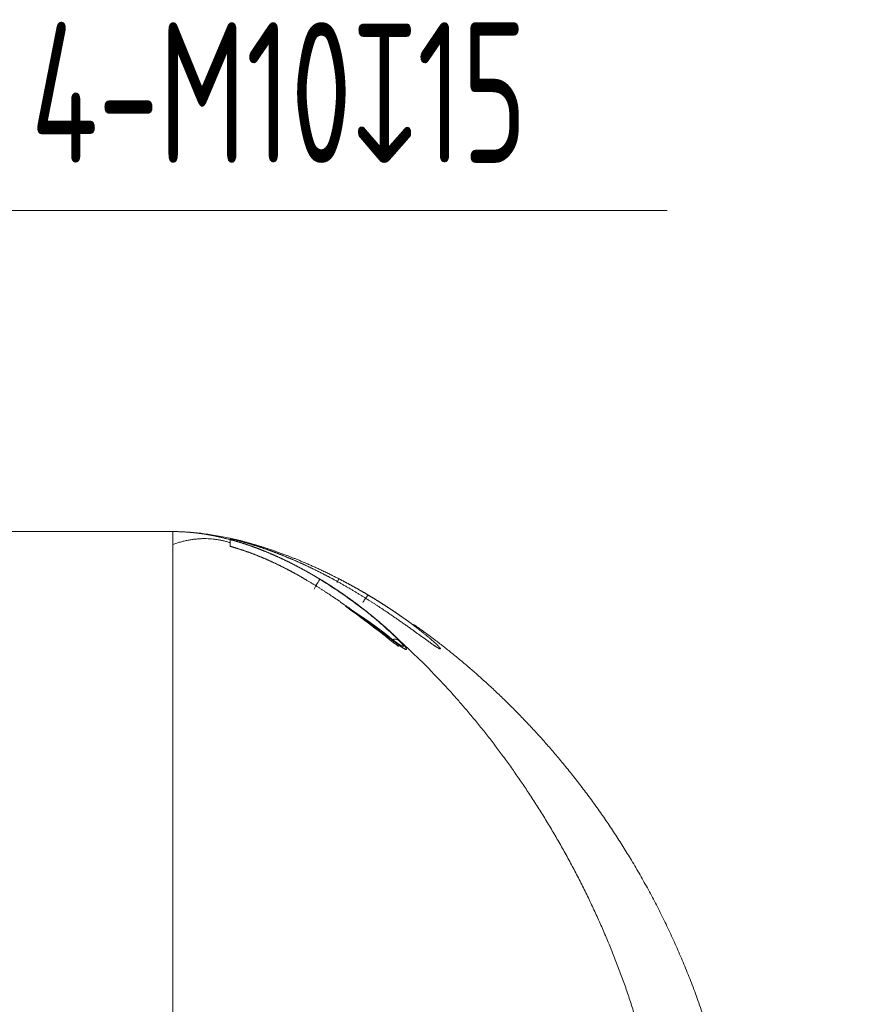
# Model space of a CAD drawing. Header units: millimetres. Extents: x 51337 to 61814, y -21781 to -12277.
# Tile 301 of 378: x 60869 to 60943, y -21003 to -20917. Entities that reach past the tile are written whole.
import ezdxf

# ---------------------------------------------------------------- set-up
doc = ezdxf.new("R2010")
doc.units = ezdxf.units.MM
doc.header["$LTSCALE"] = 0.3175
doc.layers.add('1轮廓实线层', color=7, linetype='Continuous', lineweight=18)
doc.layers.add('7标注层', color=4, linetype='Continuous', lineweight=13)
doc.styles.add('PC_TEXTSTYLE', font='ISOCP.SHX', dxfattribs={"width": 0.707, "bigfont": 'GBCBIG.SHX'})

msp = doc.modelspace()

# ---------------------------------------------------------------- linework, layer by layer
at = {"layer": '1轮廓实线层'}
for p, q in [((60836.23001, -20961.38829), (60882.51597, -20961.38829)), ((60882.51597, -20961.38829), (60882.51597, -20986.5461)), ((60894.02686, -20965.5271), (60893.99644, -20965.57864)), ((60896.81004, -20965.80911), (60896.96951, -20965.49922))]:
    msp.add_line(p, q, dxfattribs=at)
for points, degree in [([(60887.51597, -20961.97542), (60885.7489, -20961.58614), (60884.07059, -20961.38829), (60882.51597, -20961.38829)], 3), ([(60882.51597, -20961.38829), (60883.48915, -20961.38829), (60884.47796, -20961.46163), (60885.48017, -20961.60597), (60886.49358, -20961.81898), (60887.51597, -20962.09833)], 5), ([(60882.51597, -20962.50287), (60882.51597, -20962.05907), (60882.51597, -20961.72435), (60882.51597, -20961.50039), (60882.51597, -20961.38824), (60882.51597, -20961.38832)], 5), ([(60887.47773, -20962.35031), (60885.07425, -20961.57736), (60882.51597, -20962.51149)], 2), ([(60882.61359, -20961.38855), (60882.57238, -20961.38846)], 1), ([(60931.26941, -21013.84726), (60929.19848, -21001.59312), (60924.5574, -20990.87547), (60918.17295, -20981.84669), (60910.87191, -20974.65917), (60903.48106, -20969.46531)], 5), ([(60902.30043, -20970.92571), (60908.69336, -20976.72113), (60914.69281, -20984.35005), (60919.74835, -20993.23259), (60923.30955, -21002.78884), (60924.82597, -21012.43893)], 5)]:
    msp.add_open_spline(points, degree=degree, dxfattribs=at)
for points, degree, knots in [([(60887.51597, -20962.00806), (60887.51597, -20962.00708), (60887.51597, -20962.00611), (60887.51597, -20961.99539), (60887.51597, -20961.98556), (60887.51597, -20961.97557), (60887.51597, -20961.9755), (60887.51597, -20961.97542)], 3, [0, 0, 0, 0, 0.09055572, 0.09055572, 0.99354939, 0.99354939, 1, 1, 1, 1]), ([(60887.51597, -20961.97946), (60887.54298, -20961.9854), (60887.59764, -20961.9974), (60887.68058, -20962.01594), (60887.76548, -20962.03515), (60887.85234, -20962.05508), (60887.94116, -20962.07574), (60888.03197, -20962.09715), (60888.12475, -20962.11933), (60888.21953, -20962.1423), (60888.31631, -20962.16609), (60888.4151, -20962.1907), (60888.5159, -20962.21617), (60888.61873, -20962.24252), (60888.7236, -20962.26976), (60888.8305, -20962.29792), (60888.93946, -20962.32703), (60889.05047, -20962.3571), (60889.16355, -20962.38815), (60889.27871, -20962.42023), (60889.39595, -20962.45334), (60889.51528, -20962.48751), (60889.63672, -20962.52277), (60889.76026, -20962.55914), (60889.88592, -20962.59665), (60890.01371, -20962.63533), (60890.14363, -20962.6752), (60890.2757, -20962.71629), (60890.40991, -20962.75863), (60890.54629, -20962.80224), (60890.68483, -20962.84715), (60890.82555, -20962.8934), (60890.96845, -20962.94101), (60891.11354, -20962.99), (60891.26083, -20963.04042), (60891.41033, -20963.09229), (60891.56203, -20963.14564), (60891.71596, -20963.2005), (60891.87212, -20963.25691), (60892.03051, -20963.31489), (60892.19114, -20963.37447), (60892.34116, -20963.43087), (60892.48061, -20963.4839), (60892.60954, -20963.53343), (60892.74074, -20963.58436), (60892.87424, -20963.63671), (60893.01004, -20963.69052), (60893.14814, -20963.7458), (60893.28855, -20963.8026), (60893.43127, -20963.86093), (60893.57631, -20963.92084), (60893.72368, -20963.98235), (60893.87338, -20964.04549), (60894.02541, -20964.1103), (60894.17978, -20964.1768), (60894.3365, -20964.24504), (60894.49556, -20964.31503), (60894.65698, -20964.38683), (60894.82075, -20964.46045), (60894.98688, -20964.53594), (60895.15537, -20964.61332), (60895.32622, -20964.69264), (60895.49944, -20964.77393), (60895.67503, -20964.85723), (60895.85298, -20964.94257), (60896.03331, -20965.02998), (60896.21601, -20965.11951), (60896.40108, -20965.2112), (60896.58852, -20965.30508), (60896.77836, -20965.40114), (60896.90548, -20965.46637), (60896.96951, -20965.49922)], 3, [0, 0, 0, 0, 0.00819895, 0.01660014, 0.02520476, 0.03401404, 0.0430292, 0.05225153, 0.06168231, 0.07132288, 0.08117458, 0.09123879, 0.1015169, 0.11201036, 0.12272061, 0.13364913, 0.14479744, 0.15616707, 0.16775957, 0.17957653, 0.19161955, 0.20389028, 0.21639036, 0.22912149, 0.24208535, 0.25528368, 0.26871823, 0.28239076, 0.29630308, 0.31045699, 0.32485432, 0.33949694, 0.35438671, 0.36952551, 0.38491528, 0.40055791, 0.41645537, 0.43260962, 0.44902261, 0.46569636, 0.48263285, 0.49983411, 0.51322835, 0.52688128, 0.54079463, 0.55497013, 0.56940955, 0.58411466, 0.59908726, 0.61432918, 0.62984225, 0.64562832, 0.66168927, 0.67802697, 0.69464332, 0.71154025, 0.72871968, 0.74618356, 0.76393382, 0.78197245, 0.80030141, 0.8189227, 0.8378383, 0.85705021, 0.87656045, 0.89637104, 0.91648399, 0.93690132, 0.95762508, 0.9786573, 1, 1, 1, 1]), ([(60896.42383, -20965.50888), (60896.39298, -20965.49222), (60896.33132, -20965.45892), (60896.23871, -20965.40926), (60896.14608, -20965.35984), (60896.05341, -20965.31068), (60895.9607, -20965.26178), (60895.86797, -20965.21313), (60895.7752, -20965.16474), (60895.6824, -20965.11661), (60895.58956, -20965.06874), (60895.4967, -20965.02113), (60895.40381, -20964.97379), (60895.3109, -20964.9267), (60895.21795, -20964.87988), (60895.12498, -20964.83333), (60895.03199, -20964.78704), (60894.93897, -20964.74102), (60894.84594, -20964.69526), (60894.75287, -20964.64978), (60894.65979, -20964.60456), (60894.56669, -20964.55961), (60894.47357, -20964.51494), (60894.38044, -20964.47053), (60894.28728, -20964.4264), (60894.19412, -20964.38255), (60894.10093, -20964.33897), (60894.00774, -20964.29566), (60893.91453, -20964.25263), (60893.82131, -20964.20988), (60893.72808, -20964.16741), (60893.63484, -20964.12522), (60893.54159, -20964.08331), (60893.44834, -20964.04168), (60893.35508, -20964.00033), (60893.26181, -20963.95927), (60893.16854, -20963.91849), (60893.07527, -20963.878), (60892.98199, -20963.83779), (60892.88872, -20963.79787), (60892.79544, -20963.75824), (60892.70217, -20963.7189), (60892.6089, -20963.67984), (60892.51563, -20963.64108), (60892.42237, -20963.60262), (60892.32911, -20963.56444), (60892.23586, -20963.52656), (60892.14262, -20963.48897), (60892.04938, -20963.45168), (60891.95616, -20963.41469), (60891.86295, -20963.378), (60891.76975, -20963.3416), (60891.67656, -20963.3055), (60891.58339, -20963.26971), (60891.49023, -20963.23422), (60891.39709, -20963.19903), (60891.30397, -20963.16414), (60891.21087, -20963.12956), (60891.11779, -20963.09529), (60891.02473, -20963.06132), (60890.93169, -20963.02766), (60890.83868, -20962.99431), (60890.74569, -20962.96127), (60890.65273, -20962.92853), (60890.55979, -20962.89612), (60890.46688, -20962.86401), (60890.37401, -20962.83222), (60890.28116, -20962.80074), (60890.18835, -20962.76958), (60890.09556, -20962.73874), (60890.00282, -20962.70821), (60889.9101, -20962.67801), (60889.81743, -20962.64812), (60889.72479, -20962.61856), (60889.63219, -20962.58931), (60889.53963, -20962.56039), (60889.44712, -20962.5318), (60889.35464, -20962.50353), (60889.26221, -20962.47558), (60889.16983, -20962.44797), (60889.07749, -20962.42068), (60888.9852, -20962.39372), (60888.89296, -20962.36709), (60888.80076, -20962.34079), (60888.70862, -20962.31483), (60888.61654, -20962.28919), (60888.5245, -20962.2639), (60888.43252, -20962.23894), (60888.3406, -20962.21431), (60888.24873, -20962.19002), (60888.15693, -20962.16608), (60888.06518, -20962.14247), (60887.97349, -20962.1192), (60887.88187, -20962.09628), (60887.79031, -20962.07369), (60887.69882, -20962.05146), (60887.6074, -20962.02955), (60887.54643, -20962.01522), (60887.51597, -20962.00806)], 3, [0, 0, 0, 0, 0.01095633, 0.02190352, 0.03284151, 0.04377022, 0.05468958, 0.06559952, 0.07649996, 0.08739083, 0.09827205, 0.10914355, 0.12000526, 0.13085711, 0.14169902, 0.15253092, 0.16335274, 0.1741644, 0.18496583, 0.19575695, 0.2065377, 0.217308, 0.22806778, 0.23881697, 0.24955549, 0.26028327, 0.27100023, 0.28170632, 0.29240145, 0.30308554, 0.31375854, 0.32442037, 0.33507095, 0.34571022, 0.3563381, 0.36695452, 0.37755941, 0.38815271, 0.39873433, 0.40930421, 0.41986227, 0.43040846, 0.44094269, 0.4514649, 0.46197502, 0.47247298, 0.48295871, 0.49343214, 0.5038932, 0.51434182, 0.52477794, 0.53520149, 0.5456124, 0.5560106, 0.56639603, 0.57676861, 0.58712829, 0.597475, 0.60780867, 0.61812923, 0.62843662, 0.63873078, 0.64901165, 0.65927915, 0.66953322, 0.67977381, 0.69000085, 0.70021427, 0.71041402, 0.72060004, 0.73077226, 0.74093062, 0.75107506, 0.76120553, 0.77132196, 0.7814243, 0.79151249, 0.80158647, 0.81164619, 0.82169159, 0.83172261, 0.8417392, 0.8517413, 0.86172887, 0.87170185, 0.88166018, 0.89160382, 0.90153271, 0.91144681, 0.92134606, 0.93123042, 0.94109984, 0.95095427, 0.96079366, 0.97061798, 0.98042717, 0.99022119, 1, 1, 1, 1]), ([(60887.51597, -20962.08749), (60887.5403, -20962.09404), (60887.58897, -20962.10715), (60887.66193, -20962.12714), (60887.73492, -20962.14736), (60887.80792, -20962.16784), (60887.88093, -20962.18858), (60887.95395, -20962.20957), (60888.02699, -20962.23082), (60888.10005, -20962.25232), (60888.17311, -20962.27408), (60888.24619, -20962.29608), (60888.31927, -20962.31834), (60888.39237, -20962.34085), (60888.46548, -20962.36361), (60888.5386, -20962.38662), (60888.61173, -20962.40988), (60888.68487, -20962.43339), (60888.75801, -20962.45715), (60888.83117, -20962.48115), (60888.90433, -20962.5054), (60888.9775, -20962.5299), (60889.05068, -20962.55464), (60889.12386, -20962.57963), (60889.19705, -20962.60486), (60889.27025, -20962.63033), (60889.34345, -20962.65605), (60889.41666, -20962.68201), (60889.48987, -20962.70821), (60889.56308, -20962.73465), (60889.6363, -20962.76133), (60889.70952, -20962.78825), (60889.78274, -20962.81541), (60889.85596, -20962.84281), (60889.92919, -20962.87045), (60890.00242, -20962.89833), (60890.07564, -20962.92644), (60890.14887, -20962.95478), (60890.2221, -20962.98337), (60890.29533, -20963.01218), (60890.36856, -20963.04123), (60890.44178, -20963.07052), (60890.51501, -20963.10003), (60890.58823, -20963.12978), (60890.66145, -20963.15976), (60890.73466, -20963.18998), (60890.80788, -20963.22042), (60890.88109, -20963.25109), (60890.95429, -20963.28199), (60891.02749, -20963.31312), (60891.10068, -20963.34448), (60891.17387, -20963.37607), (60891.24706, -20963.40788), (60891.32023, -20963.43992), (60891.3934, -20963.47218), (60891.46656, -20963.50467), (60891.53972, -20963.53738), (60891.61286, -20963.57032), (60891.686, -20963.60348), (60891.75913, -20963.63686), (60891.83225, -20963.67046), (60891.90536, -20963.70429), (60891.97846, -20963.73833), (60892.05155, -20963.7726), (60892.12463, -20963.80708), (60892.19769, -20963.84179), (60892.27075, -20963.87671), (60892.34379, -20963.91185), (60892.41682, -20963.94721), (60892.48984, -20963.98278), (60892.56284, -20964.01857), (60892.63583, -20964.05457), (60892.7088, -20964.09079), (60892.78176, -20964.12723), (60892.85471, -20964.16387), (60892.92764, -20964.20073), (60893.00055, -20964.2378), (60893.07345, -20964.27509), (60893.14633, -20964.31258), (60893.21919, -20964.35029), (60893.29204, -20964.38821), (60893.36486, -20964.42633), (60893.43767, -20964.46466), (60893.51046, -20964.50321), (60893.58323, -20964.54196), (60893.65599, -20964.58091), (60893.72872, -20964.62008), (60893.80143, -20964.65945), (60893.87412, -20964.69902), (60893.94679, -20964.7388), (60894.01944, -20964.77878), (60894.09206, -20964.81897), (60894.16467, -20964.85936), (60894.23725, -20964.89995), (60894.30981, -20964.94075), (60894.38234, -20964.98175), (60894.45485, -20965.02294), (60894.52734, -20965.06434), (60894.5998, -20965.10594), (60894.67224, -20965.14773), (60894.74465, -20965.18973), (60894.81704, -20965.23192), (60894.8894, -20965.27431), (60894.96173, -20965.31689), (60895.03403, -20965.35968), (60895.10631, -20965.40265), (60895.17856, -20965.44583), (60895.25079, -20965.48919), (60895.29889, -20965.51824), (60895.32294, -20965.53277)], 3, [0, 0, 0, 0, 0.00882674, 0.01766312, 0.02650917, 0.03536491, 0.04423035, 0.05310551, 0.06199042, 0.07088508, 0.07978951, 0.08870374, 0.09762776, 0.1065616, 0.11550527, 0.12445878, 0.13342215, 0.14239538, 0.15137848, 0.16037147, 0.16937435, 0.17838714, 0.18740983, 0.19644244, 0.20548498, 0.21453744, 0.22359984, 0.23267218, 0.24175446, 0.25084669, 0.25994886, 0.26906099, 0.27818308, 0.28731511, 0.29645711, 0.30560906, 0.31477096, 0.32394282, 0.33312463, 0.34231639, 0.3515181, 0.36072976, 0.36995135, 0.37918288, 0.38842435, 0.39767574, 0.40693705, 0.41620828, 0.42548942, 0.43478046, 0.4440814, 0.45339222, 0.46271292, 0.47204349, 0.48138392, 0.4907342, 0.50009432, 0.50946427, 0.51884404, 0.52823362, 0.53763299, 0.54704214, 0.55646107, 0.56588975, 0.57532818, 0.58477633, 0.59423421, 0.60370178, 0.61317904, 0.62266598, 0.63216256, 0.64166879, 0.65118464, 0.6607101, 0.67024515, 0.67978977, 0.68934394, 0.69890765, 0.70848088, 0.71806361, 0.72765581, 0.73725748, 0.74686859, 0.75648912, 0.76611905, 0.77575836, 0.78540703, 0.79506504, 0.80473236, 0.81440898, 0.82409488, 0.83379002, 0.8434944, 0.85320797, 0.86293073, 0.87266265, 0.88240371, 0.89215387, 0.90191313, 0.91168144, 0.9214588, 0.93124517, 0.94104053, 0.95084485, 0.96065811, 0.97048028, 0.98031133, 0.99015125, 1, 1, 1, 1]), ([(60887.51597, -20962.09833), (60887.51597, -20962.10059), (60887.51597, -20962.11476), (60887.51597, -20962.16609), (60887.51597, -20962.20324), (60887.51597, -20962.29993), (60887.51597, -20962.35946), (60887.51597, -20962.5008), (60887.51597, -20962.5826), (60887.51597, -20962.6757)], 3, [0, 0, 0, 0, 0.25, 0.25, 0.5, 0.5, 0.75, 0.75, 1, 1, 1, 1]), ([(60894.02293, -20965.53376), (60893.99754, -20965.51881), (60893.94681, -20965.48892), (60893.8706, -20965.44435), (60893.79437, -20965.40001), (60893.71812, -20965.35593), (60893.64185, -20965.31209), (60893.56555, -20965.2685), (60893.48923, -20965.22516), (60893.41289, -20965.18207), (60893.33653, -20965.13923), (60893.26015, -20965.09664), (60893.18374, -20965.05431), (60893.10732, -20965.01223), (60893.03088, -20964.9704), (60892.95442, -20964.92883), (60892.87794, -20964.88752), (60892.80144, -20964.84646), (60892.72493, -20964.80566), (60892.6484, -20964.76512), (60892.57186, -20964.72483), (60892.4953, -20964.68481), (60892.41873, -20964.64504), (60892.34214, -20964.60554), (60892.26554, -20964.5663), (60892.18893, -20964.52732), (60892.1123, -20964.48861), (60892.03566, -20964.45016), (60891.95902, -20964.41197), (60891.88236, -20964.37405), (60891.80569, -20964.3364), (60891.72902, -20964.29902), (60891.65233, -20964.2619), (60891.57564, -20964.22505), (60891.49894, -20964.18847), (60891.42223, -20964.15216), (60891.34552, -20964.11612), (60891.2688, -20964.08036), (60891.19208, -20964.04486), (60891.11535, -20964.00964), (60891.03862, -20963.9747), (60890.96189, -20963.94003), (60890.88515, -20963.90563), (60890.80842, -20963.87151), (60890.73168, -20963.83767), (60890.65494, -20963.8041), (60890.5782, -20963.77082), (60890.50146, -20963.73781), (60890.42472, -20963.70508), (60890.34799, -20963.67264), (60890.27126, -20963.64047), (60890.19453, -20963.60859), (60890.1178, -20963.57699), (60890.04108, -20963.54567), (60889.96437, -20963.51463), (60889.88766, -20963.48389), (60889.81095, -20963.45342), (60889.73425, -20963.42325), (60889.65757, -20963.39336), (60889.58089, -20963.36375), (60889.50421, -20963.33444), (60889.42755, -20963.30541), (60889.3509, -20963.27668), (60889.27426, -20963.24823), (60889.19763, -20963.22008), (60889.12101, -20963.19222), (60889.04441, -20963.16465), (60888.96782, -20963.13737), (60888.89124, -20963.11039), (60888.81468, -20963.0837), (60888.73813, -20963.05731), (60888.6616, -20963.03121), (60888.58508, -20963.00541), (60888.50859, -20962.9799), (60888.43211, -20962.95469), (60888.35565, -20962.92979), (60888.27921, -20962.90518), (60888.20279, -20962.88087), (60888.12639, -20962.85686), (60888.05001, -20962.83315), (60887.97365, -20962.80974), (60887.89732, -20962.78663), (60887.82101, -20962.76383), (60887.74473, -20962.74133), (60887.66846, -20962.71914), (60887.59223, -20962.69723), (60887.54138, -20962.68287), (60887.51597, -20962.6757)], 3, [0, 0, 0, 0, 0.01240202, 0.02478965, 0.03716287, 0.04952161, 0.06186585, 0.07419554, 0.08651064, 0.09881111, 0.1110969, 0.12336799, 0.13562432, 0.14786587, 0.16009259, 0.17230445, 0.18450142, 0.19668345, 0.20885051, 0.22100257, 0.2331396, 0.24526156, 0.25736843, 0.26946016, 0.28153674, 0.29359813, 0.3056443, 0.31767523, 0.32969088, 0.34169124, 0.35367627, 0.36564596, 0.37760027, 0.38953919, 0.40146269, 0.41337076, 0.42526336, 0.43714049, 0.44900213, 0.46084825, 0.47267883, 0.48449387, 0.49629335, 0.50807725, 0.51984557, 0.53159828, 0.54333537, 0.55505685, 0.56676268, 0.57845288, 0.59012742, 0.60178631, 0.61342953, 0.62505708, 0.63666897, 0.64826517, 0.6598457, 0.67141055, 0.68295971, 0.6944932, 0.70601101, 0.71751315, 0.72899961, 0.74047041, 0.75192555, 0.76336503, 0.77478887, 0.78619707, 0.79758963, 0.80896658, 0.82032793, 0.83167367, 0.84300384, 0.85431844, 0.86561749, 0.876901, 0.88816899, 0.89942149, 0.9106585, 0.92188006, 0.93308618, 0.94427688, 0.95545219, 0.96661213, 0.97775673, 0.98888601, 1, 1, 1, 1]), ([(60897.66366, -20967.90557), (60897.59164, -20967.85467), (60897.49213, -20967.78462), (60897.36455, -20967.69534), (60897.28152, -20967.63742), (60897.19757, -20967.57905), (60897.1127, -20967.52025), (60897.02691, -20967.46101), (60896.9402, -20967.40134), (60896.85257, -20967.34127), (60896.76401, -20967.28079), (60896.67453, -20967.21992), (60896.58413, -20967.15866), (60896.49279, -20967.09703), (60896.40054, -20967.03502), (60896.30735, -20966.97267), (60896.21324, -20966.90996), (60896.1182, -20966.84693), (60896.02224, -20966.78356), (60895.92534, -20966.71989), (60895.82752, -20966.65591), (60895.72876, -20966.59163), (60895.62908, -20966.52708), (60895.52847, -20966.46226), (60895.42693, -20966.39718), (60895.32446, -20966.33186), (60895.22107, -20966.2663), (60895.11675, -20966.20052), (60895.0115, -20966.13454), (60894.90532, -20966.06836), (60894.79822, -20966.002), (60894.6902, -20965.93548), (60894.58125, -20965.86879), (60894.47139, -20965.80197), (60894.3606, -20965.73502), (60894.24889, -20965.66797), (60894.13628, -20965.60079), (60894.06079, -20965.55615), (60894.02293, -20965.53376)], 3, [0, 0, 0, 0, 0.06206608, 0.08546601, 0.10906773, 0.13287133, 0.15687688, 0.18108439, 0.20549386, 0.23010523, 0.25491843, 0.27993334, 0.30514981, 0.33056766, 0.35618669, 0.38200665, 0.40802725, 0.4342482, 0.46066914, 0.48728972, 0.51410953, 0.54112814, 0.56834509, 0.59575988, 0.62337201, 0.65118091, 0.67918602, 0.70738672, 0.7357824, 0.76437239, 0.793156, 0.82213253, 0.85130124, 0.88066137, 0.91021213, 0.93995271, 0.96988229, 1, 1, 1, 1]), ([(60895.32294, -20965.53277), (60895.32035, -20965.53706), (60895.26426, -20965.62979), (60895.07414, -20965.94417), (60894.94024, -20966.16556), (60894.80554, -20966.38829)], 3, [0, 0, 0, 0, 0.49676793, 0.49676793, 1, 1, 1, 1]), ([(60902.17509, -20970.84358), (60902.09006, -20970.75619), (60901.99478, -20970.66074), (60901.53712, -20970.21359), (60901.09065, -20969.80439), (60899.63513, -20968.54991), (60898.50452, -20967.67258), (60896.68406, -20966.41102), (60896.00247, -20965.96846), (60895.31244, -20965.55016)], 3, [0, 0, 0, 0, 0.06623543, 0.06623543, 0.29174272, 0.29174272, 0.74275728, 0.74275728, 1, 1, 1, 1]), ([(60895.32294, -20965.53277), (60895.34299, -20965.54491), (60895.38303, -20965.56916), (60895.44294, -20965.60563), (60895.50265, -20965.64211), (60895.56214, -20965.67862), (60895.62142, -20965.71514), (60895.68049, -20965.75168), (60895.73936, -20965.78824), (60895.79801, -20965.82481), (60895.85645, -20965.8614), (60895.91468, -20965.89799), (60895.9727, -20965.9346), (60896.0305, -20965.97121), (60896.0881, -20966.00783), (60896.14548, -20966.04446), (60896.20265, -20966.08109), (60896.2596, -20966.11772), (60896.31635, -20966.15435), (60896.37287, -20966.19098), (60896.42919, -20966.22761), (60896.48529, -20966.26424), (60896.54118, -20966.30086), (60896.59686, -20966.33747), (60896.65232, -20966.37408), (60896.70756, -20966.41067), (60896.76259, -20966.44726), (60896.81741, -20966.48383), (60896.87201, -20966.52039), (60896.92639, -20966.55694), (60896.98056, -20966.59346), (60897.03451, -20966.62997), (60897.08825, -20966.66647), (60897.14177, -20966.70294), (60897.19507, -20966.73939), (60897.24816, -20966.77581), (60897.30103, -20966.81221), (60897.35369, -20966.84859), (60897.40612, -20966.88494), (60897.45834, -20966.92126), (60897.51035, -20966.95755), (60897.56213, -20966.99381), (60897.6137, -20967.03003), (60897.66505, -20967.06623), (60897.71618, -20967.10238), (60897.76709, -20967.13851), (60897.81779, -20967.17459), (60897.86826, -20967.21064), (60897.91852, -20967.24664), (60897.96856, -20967.28261), (60898.01838, -20967.31853), (60898.06798, -20967.35441), (60898.11736, -20967.39024), (60898.16652, -20967.42603), (60898.21547, -20967.46177), (60898.26419, -20967.49746), (60898.3127, -20967.5331), (60898.36098, -20967.56869), (60898.40905, -20967.60423), (60898.45689, -20967.63972), (60898.50452, -20967.67515), (60898.55192, -20967.71053), (60898.59911, -20967.74585), (60898.64607, -20967.78111), (60898.69282, -20967.81631), (60898.73934, -20967.85145), (60898.78564, -20967.88654), (60898.83173, -20967.92155), (60898.87759, -20967.95651), (60898.92323, -20967.9914), (60898.96865, -20968.02623), (60899.01385, -20968.06098), (60899.05883, -20968.09567), (60899.10359, -20968.1303), (60899.14813, -20968.16485), (60899.19244, -20968.19933), (60899.35094, -20968.32301), (60899.61767, -20968.53413), (60899.98254, -20968.83033), (60900.32973, -20969.11922), (60900.65921, -20969.40013), (60900.8851, -20969.59742), (60901.0182, -20969.71529), (60901.0655, -20969.75734), (60901.11221, -20969.79903), (60901.15834, -20969.84035), (60901.20389, -20969.88131), (60901.24885, -20969.92189), (60901.29323, -20969.96211), (60901.33702, -20970.00194), (60901.38023, -20970.0414), (60901.42285, -20970.08047), (60901.46489, -20970.11916), (60901.50635, -20970.15746), (60901.54723, -20970.19537), (60901.58753, -20970.23288), (60901.62725, -20970.27001), (60901.66638, -20970.30673), (60901.70494, -20970.34305), (60901.74291, -20970.37897), (60901.78031, -20970.41448), (60901.81713, -20970.44959), (60901.85337, -20970.48428), (60901.88903, -20970.51856), (60901.92412, -20970.55243), (60901.95863, -20970.58588), (60901.99256, -20970.6189), (60902.02592, -20970.65151), (60902.0587, -20970.68369), (60902.09091, -20970.71544), (60902.12254, -20970.74677), (60902.15361, -20970.77766), (60902.18409, -20970.80813), (60902.21401, -20970.83815), (60902.24335, -20970.86774), (60902.27215, -20970.89691), (60902.2909, -20970.91602), (60902.30026, -20970.92556)], 3, [0, 0, 0, 0, 0.00724812, 0.0144792, 0.02169323, 0.02889018, 0.03607004, 0.04323279, 0.05037842, 0.0575069, 0.06461824, 0.07171241, 0.07878941, 0.08584923, 0.09289185, 0.09991726, 0.10692547, 0.11391646, 0.12089024, 0.12784679, 0.13478612, 0.14170822, 0.14861309, 0.15550074, 0.16237117, 0.16922438, 0.17606037, 0.18287916, 0.18968074, 0.19646514, 0.20323235, 0.2099824, 0.21671529, 0.22343103, 0.23012964, 0.23681115, 0.24347555, 0.25012289, 0.25675317, 0.26336642, 0.26996266, 0.27654192, 0.28310422, 0.28964959, 0.29617806, 0.30268966, 0.30918443, 0.31566239, 0.32212359, 0.32856805, 0.33499583, 0.34140695, 0.34780145, 0.35417939, 0.36054081, 0.36688575, 0.37321426, 0.37952639, 0.38582219, 0.39210172, 0.39836502, 0.40461216, 0.41084319, 0.41705817, 0.42325716, 0.42944023, 0.43560744, 0.44175886, 0.44789454, 0.45401458, 0.46011903, 0.46620797, 0.47228147, 0.47833961, 0.48438248, 0.49041014, 0.49642269, 0.54921709, 0.60088138, 0.65149805, 0.70116244, 0.74998285, 0.7576792, 0.76533599, 0.77295373, 0.78053297, 0.78807424, 0.79557812, 0.80304519, 0.81047603, 0.81787127, 0.82523151, 0.83255741, 0.83984961, 0.8471088, 0.85433565, 0.86153086, 0.86869515, 0.87582924, 0.8829339, 0.89000987, 0.89705793, 0.90407887, 0.9110735, 0.91804263, 0.92498709, 0.93190774, 0.93880543, 0.94568104, 0.95253545, 0.95936957, 0.9661843, 0.97298058, 0.97975933, 0.98652151, 0.99326808, 1, 1, 1, 1]), ([(60899.5664, -20966.94001), (60899.58526, -20966.95127), (60899.62291, -20966.97377), (60899.67923, -20967.00755), (60899.73532, -20967.0413), (60899.79119, -20967.07501), (60899.84682, -20967.10869), (60899.90223, -20967.14233), (60899.95741, -20967.17594), (60900.01236, -20967.20951), (60900.06708, -20967.24304), (60900.12157, -20967.27654), (60900.17583, -20967.30999), (60900.22986, -20967.3434), (60900.28366, -20967.37677), (60900.33722, -20967.41009), (60900.39056, -20967.44337), (60900.44366, -20967.47661), (60900.49653, -20967.50979), (60900.54917, -20967.54293), (60900.60158, -20967.57602), (60900.65376, -20967.60906), (60900.7057, -20967.64205), (60900.75741, -20967.67498), (60900.80888, -20967.70786), (60900.86012, -20967.74069), (60900.91113, -20967.77346), (60900.9619, -20967.80617), (60901.01244, -20967.83883), (60901.06274, -20967.87143), (60901.11281, -20967.90397), (60901.16264, -20967.93644), (60901.21224, -20967.96886), (60901.2616, -20968.00121), (60901.31073, -20968.0335), (60901.35962, -20968.06572), (60901.40827, -20968.09788), (60901.45669, -20968.12997), (60901.50487, -20968.162), (60901.55281, -20968.19395), (60901.60052, -20968.22584), (60901.64799, -20968.25765), (60901.69522, -20968.28939), (60901.74222, -20968.32106), (60901.78897, -20968.35266), (60901.83549, -20968.38418), (60901.88178, -20968.41562), (60901.92782, -20968.44699), (60901.97362, -20968.47828), (60902.01919, -20968.5095), (60902.06452, -20968.54063), (60902.10961, -20968.57168), (60902.15446, -20968.60266), (60902.19907, -20968.63355), (60902.24344, -20968.66435), (60902.28758, -20968.69508), (60902.33147, -20968.72572), (60902.37513, -20968.75627), (60902.41854, -20968.78673), (60902.46172, -20968.81711), (60902.50465, -20968.8474), (60902.54735, -20968.8776), (60902.5898, -20968.90771), (60902.63202, -20968.93773), (60902.67399, -20968.96766), (60902.71573, -20968.99749), (60902.75722, -20969.02723), (60902.79848, -20969.05688), (60902.83949, -20969.08643), (60902.88026, -20969.11588), (60902.9208, -20969.14524), (60902.96109, -20969.1745), (60903.00114, -20969.20366), (60903.04095, -20969.23272), (60903.08052, -20969.26168), (60903.11985, -20969.29054), (60903.15893, -20969.3193), (60903.19778, -20969.34795), (60903.23638, -20969.3765), (60903.27475, -20969.40495), (60903.31287, -20969.43329), (60903.35075, -20969.46152), (60903.38839, -20969.48965), (60903.42579, -20969.51767), (60903.46294, -20969.54558), (60903.49986, -20969.57338), (60903.53653, -20969.60108), (60903.57296, -20969.62866), (60903.60915, -20969.65613), (60903.6451, -20969.68349), (60903.68081, -20969.71073), (60903.71628, -20969.73786), (60903.7515, -20969.76488), (60903.78648, -20969.79178), (60903.82122, -20969.81856), (60903.85572, -20969.84523), (60903.88998, -20969.87178), (60903.924, -20969.89821), (60903.95777, -20969.92453), (60903.9913, -20969.95072), (60904.0246, -20969.97679), (60904.05765, -20970.00275), (60904.09045, -20970.02858), (60904.12302, -20970.05428), (60904.15534, -20970.07987), (60904.18743, -20970.10533), (60904.21927, -20970.13067), (60904.25087, -20970.15588), (60904.34334, -20970.22985), (60904.49141, -20970.34956), (60904.68599, -20970.50992), (60904.86531, -20970.66065), (60905.02941, -20970.8015), (60905.17831, -20970.93222), (60905.31206, -20971.05256), (60905.43068, -20971.16233), (60905.53422, -20971.26132), (60905.62268, -20971.34933), (60905.68097, -20971.41033), (60905.71763, -20971.45052), (60905.73874, -20971.47448), (60905.75737, -20971.49653), (60905.77352, -20971.51665), (60905.78719, -20971.53483), (60905.79839, -20971.55108), (60905.80712, -20971.56538), (60905.81338, -20971.57774), (60905.81718, -20971.58814), (60905.81851, -20971.59659), (60905.81739, -20971.60308), (60905.81381, -20971.60761), (60905.80777, -20971.61018), (60905.7957, -20971.61105), (60905.77291, -20971.60628), (60905.73267, -20971.59015), (60905.68036, -20971.56381), (60905.616, -20971.52728), (60905.53964, -20971.48064), (60905.4668, -20971.43387), (60905.40396, -20971.39248), (60905.3555, -20971.36015), (60905.30469, -20971.32587), (60905.25154, -20971.28965), (60905.19606, -20971.2515), (60905.13823, -20971.21144), (60905.07807, -20971.16947), (60905.01557, -20971.12561), (60904.95073, -20971.07986), (60904.88355, -20971.03225), (60904.81403, -20970.98277), (60904.74217, -20970.93146), (60904.66798, -20970.87832), (60904.59144, -20970.82336), (60904.51256, -20970.76661), (60904.43134, -20970.70808), (60904.34778, -20970.64778), (60904.26188, -20970.58574), (60904.17363, -20970.52196), (60904.08304, -20970.45648), (60903.9901, -20970.3893), (60903.89481, -20970.32045), (60903.75149, -20970.21696), (60903.55613, -20970.0761), (60903.30385, -20969.8948), (60903.04038, -20969.70631), (60902.76571, -20969.51092), (60902.47983, -20969.30893), (60902.18272, -20969.10066), (60901.87437, -20968.88644), (60901.63329, -20968.72061), (60901.46462, -20968.60541), (60901.37218, -20968.54246), (60901.27883, -20968.47911), (60901.18459, -20968.41536), (60901.08945, -20968.35122), (60900.99342, -20968.2867), (60900.89649, -20968.22181), (60900.79866, -20968.15656), (60900.69993, -20968.09095), (60900.60031, -20968.025), (60900.49979, -20967.95872), (60900.39838, -20967.89211), (60900.29607, -20967.82518), (60900.19286, -20967.75795), (60900.08876, -20967.69042), (60899.98377, -20967.62261), (60899.87789, -20967.55452), (60899.77111, -20967.48616), (60899.66344, -20967.41755), (60899.55488, -20967.34869), (60899.44543, -20967.2796), (60899.33509, -20967.21028), (60899.22386, -20967.14074), (60899.11174, -20967.07101), (60898.99874, -20967.00108), (60898.88485, -20966.93097), (60898.77008, -20966.86069), (60898.65443, -20966.79025), (60898.53789, -20966.71966), (60898.42048, -20966.64894), (60898.30218, -20966.57809), (60898.18301, -20966.50713), (60898.06297, -20966.43607), (60897.94205, -20966.36492), (60897.82026, -20966.29369), (60897.6976, -20966.2224), (60897.57407, -20966.15106), (60897.44968, -20966.07967), (60897.32442, -20966.00826), (60897.1983, -20965.93684), (60897.07133, -20965.86541), (60896.9435, -20965.79399), (60896.81481, -20965.7226), (60896.68527, -20965.65125), (60896.5549, -20965.57992), (60896.46759, -20965.5326), (60896.42383, -20965.50888)], 3, [0, 0, 0, 0, 0.00270528, 0.00540301, 0.00809317, 0.01077578, 0.01345083, 0.01611832, 0.01877825, 0.02143062, 0.02407543, 0.02671268, 0.02934238, 0.03196452, 0.03457912, 0.03718618, 0.03978569, 0.04237767, 0.04496213, 0.04753906, 0.05010848, 0.05267039, 0.0552248, 0.05777173, 0.06031118, 0.06284316, 0.06536768, 0.06788476, 0.0703944, 0.07289663, 0.07539145, 0.07787888, 0.08035893, 0.08283162, 0.08529697, 0.08775499, 0.09020571, 0.09264913, 0.09508529, 0.09751419, 0.09993587, 0.10235034, 0.10475762, 0.10715774, 0.10955072, 0.11193659, 0.11431537, 0.11668709, 0.11905177, 0.12140944, 0.12376014, 0.12610388, 0.12844071, 0.13077064, 0.13309372, 0.13540997, 0.13771943, 0.14002213, 0.14231811, 0.1446074, 0.14689004, 0.14916606, 0.15143551, 0.15369842, 0.15595484, 0.1582048, 0.16044834, 0.16268551, 0.16491635, 0.16714091, 0.16935923, 0.17157135, 0.17377733, 0.17597721, 0.17817103, 0.18035885, 0.18254072, 0.1847167, 0.18688682, 0.18905115, 0.19120973, 0.19336263, 0.1955099, 0.19765159, 0.19978777, 0.20191849, 0.2040438, 0.20616378, 0.20827848, 0.21038797, 0.2124923, 0.21459154, 0.21668576, 0.21877501, 0.22085938, 0.22293892, 0.2250137, 0.22708379, 0.22914927, 0.2312102, 0.23326665, 0.23531871, 0.23736643, 0.2394099, 0.24144919, 0.24348438, 0.24551555, 0.24754277, 0.24956612, 0.26341513, 0.27687191, 0.28996835, 0.30274029, 0.31522749, 0.32747354, 0.33952553, 0.35143364, 0.36325051, 0.37503055, 0.37946715, 0.38389476, 0.38831726, 0.39273855, 0.39716253, 0.40159309, 0.40603412, 0.41048945, 0.4149629, 0.41945822, 0.42397911, 0.42852919, 0.43311202, 0.43773104, 0.44826332, 0.45871345, 0.4691222, 0.47953045, 0.48997873, 0.50050662, 0.50556534, 0.51064087, 0.51573635, 0.52085487, 0.52599945, 0.53117306, 0.53637856, 0.54161877, 0.5468964, 0.5522141, 0.55757442, 0.56297983, 0.56843269, 0.57393531, 0.57948986, 0.58509846, 0.59076312, 0.59648577, 0.60226823, 0.60811225, 0.61401949, 0.61999152, 0.62602984, 0.64061494, 0.65546029, 0.67058415, 0.68600305, 0.70173177, 0.71778342, 0.73416949, 0.75089992, 0.75565134, 0.76043094, 0.7652389, 0.7700754, 0.77494058, 0.7798346, 0.7847576, 0.7897097, 0.79469105, 0.79970174, 0.80474189, 0.80981159, 0.81491095, 0.82004003, 0.82519893, 0.8303877, 0.83560641, 0.8408551, 0.84613384, 0.85144265, 0.85678157, 0.86215062, 0.86754983, 0.8729792, 0.87843873, 0.88392843, 0.88944829, 0.89499829, 0.90057841, 0.90618863, 0.91182891, 0.91749921, 0.92319949, 0.92892969, 0.93468976, 0.94047964, 0.94629925, 0.95214853, 0.9580274, 0.96393576, 0.96987353, 0.97584061, 0.98183691, 0.98786232, 0.99391672, 1, 1, 1, 1]), ([(60896.96951, -20965.49922), (60896.99195, -20965.51078), (60897.03681, -20965.53389), (60897.10399, -20965.56868), (60897.17107, -20965.60354), (60897.23803, -20965.63847), (60897.30488, -20965.67348), (60897.37161, -20965.70856), (60897.43822, -20965.74372), (60897.50471, -20965.77894), (60897.57108, -20965.81424), (60897.63734, -20965.84961), (60897.70348, -20965.88504), (60897.76949, -20965.92055), (60897.83538, -20965.95612), (60897.90116, -20965.99176), (60897.9668, -20966.02747), (60898.03233, -20966.06324), (60898.09773, -20966.09908), (60898.16301, -20966.13498), (60898.22816, -20966.17095), (60898.29318, -20966.20698), (60898.35808, -20966.24307), (60898.42285, -20966.27922), (60898.4875, -20966.31544), (60898.55201, -20966.35171), (60898.61639, -20966.38805), (60898.68065, -20966.42444), (60898.74477, -20966.46089), (60898.80876, -20966.4974), (60898.87261, -20966.53397), (60898.93634, -20966.57059), (60898.99993, -20966.60727), (60899.06338, -20966.644), (60899.1267, -20966.68079), (60899.18989, -20966.71763), (60899.25293, -20966.75453), (60899.31584, -20966.79148), (60899.37861, -20966.82847), (60899.44124, -20966.86553), (60899.50373, -20966.90262), (60899.54531, -20966.92741), (60899.56608, -20966.9398)], 3, [0, 0, 0, 0, 0.02543354, 0.05084522, 0.07623498, 0.10160274, 0.12694845, 0.15227204, 0.17757345, 0.20285265, 0.22810959, 0.25334422, 0.27855651, 0.30374643, 0.32891395, 0.35405905, 0.37918171, 0.40428191, 0.42935966, 0.45441494, 0.47944775, 0.5044581, 0.52944601, 0.55441148, 0.57935454, 0.60427521, 0.62917352, 0.6540495, 0.67890319, 0.70373465, 0.72854391, 0.75333103, 0.77809606, 0.80283909, 0.82756016, 0.85225936, 0.87693677, 0.90159246, 0.92622653, 0.95083908, 0.9754302, 1, 1, 1, 1]), ([(60899.05702, -20967.56473), (60899.08404, -20967.52196), (60899.1118, -20967.47896), (60899.1678, -20967.39436), (60899.19604, -20967.35275), (60899.25176, -20967.27299), (60899.27924, -20967.23483), (60899.33213, -20967.16396), (60899.35754, -20967.13126), (60899.40507, -20967.0729), (60899.42719, -20967.04725), (60899.46725, -20967.00401), (60899.48518, -20966.98642), (60899.51634, -20966.95951), (60899.52958, -20966.9502), (60899.55129, -20966.93939), (60899.55978, -20966.93789), (60899.56605, -20966.9398)], 3, [0, 0, 0, 0, 0.125, 0.125, 0.25, 0.25, 0.375, 0.375, 0.5, 0.5, 0.625, 0.625, 0.75, 0.75, 0.875, 0.875, 1, 1, 1, 1]), ([(60902.15857, -20971.38565), (60902.15368, -20971.37908), (60902.08591, -20971.32204), (60901.71384, -20971.04166), (60901.05818, -20970.52952), (60899.73233, -20969.48953), (60898.50844, -20968.58142), (60897.54122, -20967.87832)], 3, [0, 0, 0, 0, 0.09990582, 0.23483727, 0.39245743, 0.57344937, 1, 1, 1, 1]), ([(60902.3006, -20970.92587), (60902.30513, -20970.93049), (60902.31417, -20970.93972), (60902.32754, -20970.95342), (60902.34075, -20970.96701), (60902.35379, -20970.98047), (60902.36666, -20970.9938), (60902.37937, -20971.00701), (60902.39191, -20971.02009), (60902.40428, -20971.03305), (60902.41649, -20971.04588), (60902.42853, -20971.05859), (60902.4404, -20971.07116), (60902.45211, -20971.08362), (60902.46365, -20971.09594), (60902.47502, -20971.10814), (60902.48623, -20971.12022), (60902.49728, -20971.13216), (60902.50815, -20971.14398), (60902.51887, -20971.15568), (60902.52942, -20971.16724), (60902.5398, -20971.17868), (60902.55002, -20971.18999), (60902.56007, -20971.20118), (60902.56996, -20971.21223), (60902.57968, -20971.22316), (60902.58924, -20971.23397), (60902.59864, -20971.24464), (60902.60787, -20971.25519), (60902.61694, -20971.2656), (60902.62585, -20971.2759), (60902.63459, -20971.28606), (60902.64317, -20971.29609), (60902.65158, -20971.306), (60902.65983, -20971.31578), (60902.66792, -20971.32543), (60902.67585, -20971.33496), (60902.68361, -20971.34435), (60902.69122, -20971.35362), (60902.69866, -20971.36276), (60902.70594, -20971.37177), (60902.71305, -20971.38065), (60902.72001, -20971.38941), (60902.7268, -20971.39803), (60902.73343, -20971.40653), (60902.7399, -20971.4149), (60902.74621, -20971.42315), (60902.75236, -20971.43126), (60902.75834, -20971.43925), (60902.76417, -20971.4471), (60902.76984, -20971.45484), (60902.77534, -20971.46244), (60902.78069, -20971.46991), (60902.78587, -20971.47726), (60902.7909, -20971.48448), (60902.79576, -20971.49157), (60902.80047, -20971.49853), (60902.80502, -20971.50537), (60902.8094, -20971.51208), (60902.81363, -20971.51866), (60902.8177, -20971.52511), (60902.82161, -20971.53143), (60902.82536, -20971.53763), (60902.82895, -20971.5437), (60902.83239, -20971.54965), (60902.83566, -20971.55546), (60902.83878, -20971.56115), (60902.85, -20971.58225), (60902.86364, -20971.61373), (60902.86748, -20971.64472), (60902.8555, -20971.66123), (60902.82768, -20971.66317), (60902.78399, -20971.65048), (60902.72443, -20971.62318), (60902.66379, -20971.58948), (60902.61136, -20971.558), (60902.57312, -20971.53432), (60902.53251, -20971.50845), (60902.48953, -20971.48041), (60902.44417, -20971.4502), (60902.39642, -20971.41783), (60902.34628, -20971.3833), (60902.29373, -20971.34661), (60902.23878, -20971.30777), (60902.18141, -20971.26679), (60902.12162, -20971.22367), (60902.05939, -20971.17841), (60901.99472, -20971.13104), (60901.92761, -20971.08155), (60901.85803, -20971.02996), (60901.7236, -20970.92978), (60901.51295, -20970.77132), (60901.21055, -20970.54173), (60900.8797, -20970.28946), (60900.50835, -20970.00624), (60900.09369, -20969.69106), (60899.63315, -20969.34345), (60899.13808, -20968.97369), (60898.60795, -20968.58319), (60898.1126, -20968.22453), (60897.79262, -20967.99672), (60897.66366, -20967.90557)], 3, [0, 0, 0, 0, 0.00263337, 0.00526183, 0.00788553, 0.01050461, 0.01311924, 0.01572958, 0.01833577, 0.02093799, 0.02353638, 0.02613112, 0.02872236, 0.03131028, 0.03389502, 0.03647678, 0.0390557, 0.04163196, 0.04420573, 0.04677718, 0.04934648, 0.05191381, 0.05447934, 0.05704325, 0.05960571, 0.06216689, 0.06472698, 0.06728616, 0.0698446, 0.07240248, 0.07495999, 0.0775173, 0.08007459, 0.08263206, 0.08518987, 0.08774822, 0.09030728, 0.09286725, 0.0954283, 0.09799062, 0.10055439, 0.1031198, 0.10568703, 0.10825627, 0.11082771, 0.11340152, 0.11597789, 0.11855701, 0.12113906, 0.12372422, 0.12631269, 0.12890464, 0.13150025, 0.13409972, 0.13670322, 0.13931094, 0.14192305, 0.14453975, 0.1471612, 0.1497876, 0.15241911, 0.15505593, 0.15769822, 0.16034617, 0.16299995, 0.16565974, 0.16832571, 0.17099805, 0.19605408, 0.22061222, 0.24481785, 0.26882044, 0.29277115, 0.31682016, 0.3411139, 0.3513285, 0.3615669, 0.37183675, 0.3821456, 0.39250089, 0.40290992, 0.41337987, 0.42391772, 0.43453033, 0.44522435, 0.45600625, 0.46688232, 0.47785864, 0.48894111, 0.50013539, 0.51144696, 0.55227193, 0.59430726, 0.6377456, 0.68275811, 0.73388897, 0.78703475, 0.84234434, 0.89994178, 0.95992725, 1, 1, 1, 1]), ([(60901.62714, -20970.78457), (60901.62167, -20970.7799), (60901.6107, -20970.77056), (60901.594, -20970.75639), (60901.57709, -20970.74208), (60901.55995, -20970.72762), (60901.54258, -20970.71302), (60901.52499, -20970.69826), (60901.50717, -20970.68336), (60901.48913, -20970.66831), (60901.47087, -20970.65311), (60901.45237, -20970.63777), (60901.43366, -20970.62229), (60901.41472, -20970.60665), (60901.39555, -20970.59088), (60901.37616, -20970.57496), (60901.35654, -20970.5589), (60901.33669, -20970.5427), (60901.31663, -20970.52635), (60901.29633, -20970.50987), (60901.27581, -20970.49324), (60901.25507, -20970.47647), (60901.2341, -20970.45957), (60901.2129, -20970.44252), (60901.19148, -20970.42534), (60901.16984, -20970.40802), (60901.14797, -20970.39056), (60901.12587, -20970.37296), (60901.10355, -20970.35523), (60901.08101, -20970.33737), (60901.05824, -20970.31937), (60901.03524, -20970.30123), (60901.01202, -20970.28297), (60900.98857, -20970.26457), (60900.9649, -20970.24603), (60900.941, -20970.22737), (60900.91688, -20970.20858), (60900.89253, -20970.18965), (60900.86796, -20970.1706), (60900.84316, -20970.15142), (60900.81813, -20970.1321), (60900.79288, -20970.11267), (60900.76741, -20970.0931), (60900.74171, -20970.07341), (60900.71579, -20970.05359), (60900.68964, -20970.03365), (60900.66326, -20970.01358), (60900.63666, -20969.9934), (60900.60983, -20969.97308), (60900.58278, -20969.95265), (60900.55551, -20969.93209), (60900.52801, -20969.91142), (60900.50028, -20969.89062), (60900.47233, -20969.86971), (60900.44415, -20969.84868), (60900.41575, -20969.82753), (60900.38712, -20969.80626), (60900.35827, -20969.78487), (60900.32919, -20969.76338), (60900.29989, -20969.74176), (60900.27036, -20969.72003), (60900.2406, -20969.69819), (60900.21062, -20969.67624), (60900.18042, -20969.65417), (60900.14999, -20969.632), (60900.11933, -20969.60971), (60900.08845, -20969.58731), (60900.05735, -20969.56481), (60900.02602, -20969.5422), (60899.99446, -20969.51948), (60899.96268, -20969.49665), (60899.93068, -20969.47372), (60899.89844, -20969.45068), (60899.86599, -20969.42754), (60899.83331, -20969.4043), (60899.8004, -20969.38096), (60899.76727, -20969.35751), (60899.73391, -20969.33396), (60899.70032, -20969.31031), (60899.66652, -20969.28657), (60899.63248, -20969.26272), (60899.59822, -20969.23878), (60899.56374, -20969.21474), (60899.52903, -20969.1906), (60899.4941, -20969.16637), (60899.45894, -20969.14205), (60899.42355, -20969.11763), (60899.38794, -20969.09312), (60899.35211, -20969.06852), (60899.31605, -20969.04383), (60899.27976, -20969.01904), (60899.24325, -20968.99417), (60899.20651, -20968.96921), (60899.16955, -20968.94417), (60899.13236, -20968.91903), (60899.09495, -20968.89381), (60899.05731, -20968.86851), (60899.01945, -20968.84312), (60898.98136, -20968.81765), (60898.94305, -20968.79209), (60898.90451, -20968.76646), (60898.86575, -20968.74074), (60898.82676, -20968.71495), (60898.78754, -20968.68908), (60898.74811, -20968.66313), (60898.70844, -20968.6371), (60898.66855, -20968.61099), (60898.62844, -20968.58481), (60898.5881, -20968.55856), (60898.54753, -20968.53223), (60898.50674, -20968.50584), (60898.46572, -20968.47937), (60898.42448, -20968.45282), (60898.38302, -20968.42621), (60898.34132, -20968.39953), (60898.29941, -20968.37279), (60898.25726, -20968.34597), (60898.2149, -20968.31909), (60898.1723, -20968.29215), (60898.12949, -20968.26514), (60898.08644, -20968.23806), (60898.04317, -20968.21093), (60897.99968, -20968.18373), (60897.95596, -20968.15648), (60897.91202, -20968.12916), (60897.88168, -20968.11035), (60897.86599, -20968.10065), (60897.86504, -20968.10006)], 3, [0, 0, 0, 0, 0.0063683, 0.01275754, 0.01916795, 0.02559974, 0.03205312, 0.0385283, 0.04502549, 0.0515449, 0.05808672, 0.06465117, 0.07123843, 0.07784872, 0.08448221, 0.09113911, 0.09781961, 0.1045239, 0.11125216, 0.11800457, 0.12478133, 0.13158262, 0.1384086, 0.14525947, 0.1521354, 0.15903655, 0.1659631, 0.17291523, 0.17989309, 0.18689686, 0.1939267, 0.20098277, 0.20806523, 0.21517424, 0.22230997, 0.22947255, 0.23666216, 0.24387893, 0.25112302, 0.25839458, 0.26569375, 0.27302068, 0.28037552, 0.2877584, 0.29516946, 0.30260885, 0.3100767, 0.31757315, 0.32509832, 0.33265236, 0.3402354, 0.34784755, 0.35548896, 0.36315974, 0.37086003, 0.37858994, 0.3863496, 0.39413913, 0.40195864, 0.40980827, 0.41768811, 0.4255983, 0.43353893, 0.44151013, 0.44951201, 0.45754468, 0.46560824, 0.4737028, 0.48182847, 0.48998536, 0.49817357, 0.5063932, 0.51464435, 0.52292712, 0.53124162, 0.53958794, 0.54796617, 0.55637642, 0.56481878, 0.57329335, 0.5818002, 0.59033945, 0.59891117, 0.60751546, 0.6161524, 0.62482209, 0.63352461, 0.64226005, 0.65102848, 0.65983, 0.66866469, 0.67753262, 0.68643388, 0.69536856, 0.70433672, 0.71333845, 0.72237382, 0.73144291, 0.74054581, 0.74968257, 0.75885327, 0.768058, 0.77729682, 0.78656979, 0.79587701, 0.80521852, 0.81459441, 0.82400473, 0.83344957, 0.84292898, 0.85244304, 0.8619918, 0.87157533, 0.8811937, 0.89084697, 0.9005352, 0.91025845, 0.92001679, 0.92981028, 0.93963898, 0.94950294, 0.95940222, 0.96933689, 0.979307, 0.9893126, 0.99935376, 1, 1, 1, 1]), ([(60902.30048, -20970.92577), (60902.25935, -20970.89064), (60902.21263, -20970.85987), (60902.11006, -20970.81006), (60902.05424, -20970.79103), (60901.93696, -20970.76643), (60901.87553, -20970.76086), (60901.75132, -20970.76311), (60901.68855, -20970.77092), (60901.62714, -20970.78454)], 3, [0, 0, 0, 0, 0.25, 0.25, 0.5, 0.5, 0.75, 0.75, 1, 1, 1, 1]), ([(60901.63833, -20970.78213), (60901.74882, -20970.86506), (60901.85264, -20970.94197), (60902.40517, -20971.34305), (60902.66371, -20971.48451), (60902.51239, -20971.2172), (60902.37177, -20971.05185), (60902.16917, -20970.84084)], 3, [0, 0, 0, 0, 0.12209419, 0.12209419, 0.70206723, 0.70206723, 1, 1, 1, 1]), ([(60882.51597, -21021.38829), (60882.51597, -21019.03433), (60882.51597, -21014.3214), (60882.51597, -21007.29096), (60882.51597, -21000.11352), (60882.51597, -20993.39047), (60882.51597, -20989.07369), (60882.51597, -20986.84689), (60882.51597, -20986.5461)], 5, [0, 0, 0, 0, 0, 0, 0.31673928, 0.63347855, 0.95021783, 1, 1, 1, 1, 1, 1])]:
    msp.add_open_spline(points, degree=degree, knots=knots, dxfattribs=at)
at = {"layer": '7标注层', "color": 4, "lineweight": 0}
msp.add_line((60852.65322, -20933.4379), (60925.55864, -20933.4379), dxfattribs=at)

# ---------------------------------------------------------------- texts
at = {"layer": '7标注层', "color": 3, "insert": (60870.15322, -20929.27961), "char_height": 12.25, "attachment_point": 7, "style": 'PC_TEXTSTYLE'}
msp.add_mtext('4-M10{\\Famgdt.shx;x}15', dxfattribs=at)

doc.saveas('drawing.dxf')
